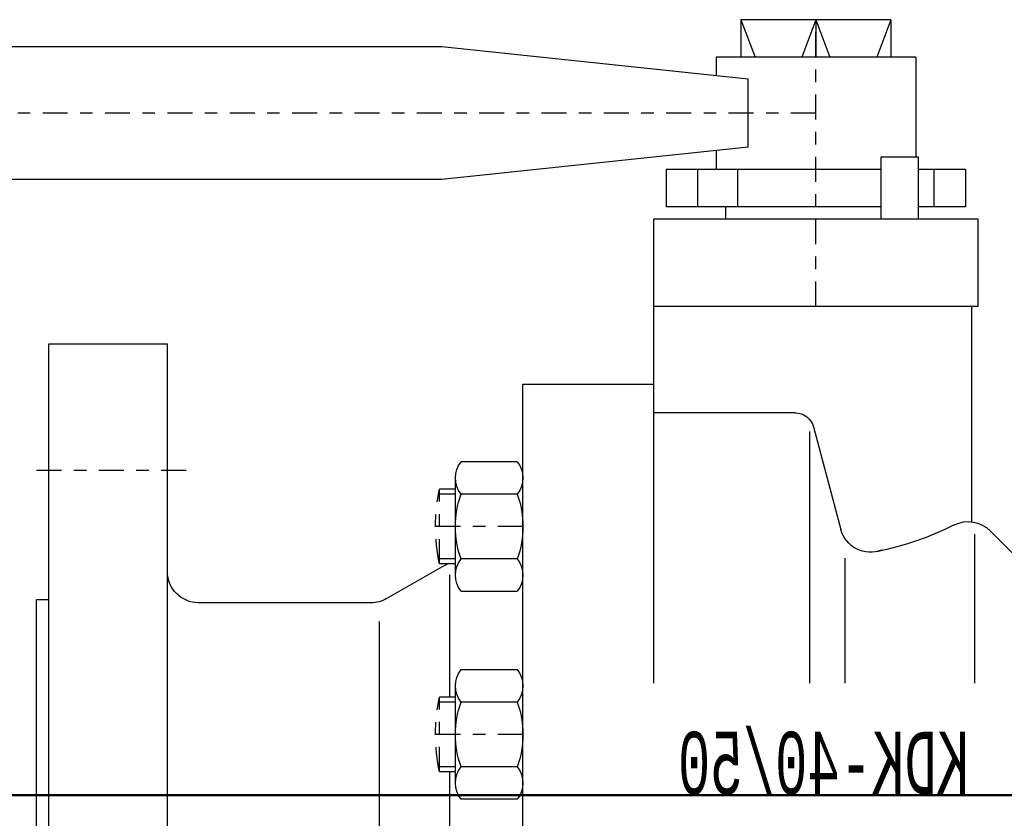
# Model space of a CAD drawing. Extents: x 33706 to 249013, y -74890 to 17912.
# Tile 282 of 288: x 185599.52 to 185607.42, y -36874.93 to -36868.52. Entities that reach past the tile are written whole.
import ezdxf
from ezdxf.enums import TextEntityAlignment as Align

# ---------------------------------------------------------------- set-up
doc = ezdxf.new("R2010")
doc.units = 0
doc.header["$MEASUREMENT"] = 0
doc.linetypes.add('DASHDOT', pattern=[8.5, 4, -2, 0.5, -2])
for name, color, linetype in [('gaz', 1, 'Continuous'), ('LC-002-002-----0', 2, 'DASHDOT'), ('LC-006-002-----0', 1, 'Continuous'), ('LC-007-002-----0', 1, 'Continuous'), ('LC-008-002-----0', 1, 'Continuous'), ('LC-009-002-----0', 1, 'Continuous'), ('LC-010-002-----0', 1, 'Continuous'), ('LC-012-002-----0', 1, 'Continuous'), ('LC-013-072-----0', 1, 'Continuous'), ('LC-015-002-----0', 1, 'Continuous'), ('LC-016-004-----0', 1, 'Continuous'), ('LC-017-002-----0', 1, 'Continuous'), ('LC-018-002-----0', 1, 'Continuous')]:
    doc.layers.add(name, color=color, linetype=linetype)
doc.layers.add('inst-gaz-rury', color=50, linetype='Continuous', lineweight=50)
doc.styles.add('LC-TXT-001-0', font='MONOTXT')

# ---------------------------------------------------------------- blocks, each defined once
blk = doc.blocks.new('kdk dn40 pn50')
at = {"layer": 'LC-002-002-----0', "color": 1}
for p, q in [((53.3, 54.22), (55.85, 54.22)), ((55.85, 42.22), (55.85, 54.22)), ((53.3, 42.22), (55.85, 42.22)), ((53.3, 20.88), (55.85, 20.88)), ((55.85, 8.88), (55.85, 20.88)), ((53.3, 8.88), (55.85, 8.88))]:
    blk.add_line(p, q, dxfattribs=at)
at = {"layer": 'LC-002-002-----0'}
for p, q in [((53.3, 53.42), (56.01, 53.42)), ((53.3, 43.02), (56.01, 43.02)), ((53.3, 20.08), (56.01, 20.08)), ((53.3, 9.68), (56.01, 9.68))]:
    blk.add_line(p, q, dxfattribs=at)
at = {"layer": 'LC-002-002-----0', "color": 1}
for centre in [(28.56, 48.22), (28.56, 14.88)]:
    blk.add_arc(centre, 27.94, 347.6016, 12.3984, dxfattribs=at)
at = {"layer": 'LC-006-002-----0'}
blk.add_arc((52.9, 37.5), 5, 60, 70.8585, dxfattribs=at)
at = {"layer": 'LC-007-002-----0'}
for p, q in [((-16.52, 129.5), (-14.27, 123.5)), ((-4.5, 129.5), (-6.75, 123.5)), ((-4.5, 129.5), (-2.25, 123.5)), ((7.52, 129.5), (5.27, 123.5)), ((55.5, 125.15), (341.06, 125.15)), ((55.5, 103.85), (341.06, 103.85)), ((-30.5, 83.5), (-30.5, 97.5)), ((21.5, 23.1), (21.5, 97.5)), ((-29.5, 48.98), (-29.5, 83.5)), ((99.5, -77.5), (99.5, 77.5)), ((118.5, -77.5), (118.5, 77.5)), ((21.5, 71), (42.5, 71)), ((42.5, -71), (42.5, 71)), ((-1.2, 66.45), (21.5, 66.45)), ((-3.5, 23.1), (-3.5, 63.45)), ((64.34, 36.67), (55.4, 41.83)), ((120.5, 36.5), (118.5, 36.5)), ((120.5, -36.5), (120.5, 36.5)), ((66.84, 36), (94.5, 36)), ((65.5, -33), (65.5, 33))]:
    blk.add_line(p, q, dxfattribs=at)
for centre, start, end in [((94.5, 41), 270, 0), ((66.84, 41), 240, 270)]:
    blk.add_arc(centre, 5, start, end, dxfattribs=at)
at = {"layer": 'LC-008-002-----0'}
for p, q in [((-4.5, 129.5), (-4.5, 123.5)), ((6.38, 119.96), (55.5, 125.15)), ((6.38, 109.04), (55.5, 103.85)), ((-30, 23.1), (-30, 47)), ((-9.13, 43.17), (-9.13, 23.1)), ((54.24, 40.5), (54.24, 20.88)), ((54.24, 8.88), (54.24, -20.02))]:
    blk.add_line(p, q, dxfattribs=at)
at = {"layer": 'LC-009-002-----0'}
for p, q in [((-4.1, 64.23), (-8.52, 47.73)), ((-36.04, 43.96), (-32.46, 47.54))]:
    blk.add_line(p, q, dxfattribs=at)
for centre, radius, start, end in [((-28.92, 44.01), 5, 63.4746, 135), ((-4.17, 93.59), 50.42, 243.4746, 258.4787), ((-13.26, 49), 4.91, 249.1681, 345)]:
    blk.add_arc(centre, radius, start, end, dxfattribs=at)
at = {"layer": 'LC-010-002-----0'}
for p, q in [((-16.52, 129.5), (-16.52, 123.5)), ((7.52, 129.5), (7.52, 123.5)), ((6.38, 109.04), (6.38, 119.96)), ((-14.94, 107.5), (-20.94, 107.5)), ((-23.46, 99.5), (-23.46, 105.5)), ((8.01, 99.5), (8.01, 105.5)), ((14.46, 99.5), (14.46, 105.5))]:
    blk.add_line(p, q, dxfattribs=at)
at = {"layer": 'LC-010-002-----0', "color": 2, "linetype": 'DASHDOT'}
for p, q in [((-4.5, 83.5), (-4.5, 129.5)), ((-4.5, 114.5), (345.5, 114.5)), ((120.5, 57.25), (96.5, 57.25)), ((42.5, 48.22), (56.5, 48.22)), ((42.5, 14.88), (56.5, 14.88))]:
    blk.add_line(p, q, dxfattribs=at)
at = {"layer": 'LC-010-002-----0'}
blk.add_arc((-1.2, 63.45), 3, 90, 165, dxfattribs=at)
at = {"layer": 'LC-012-002-----0'}
blk.add_line((-30.5, 83.5), (21.5, 83.5), dxfattribs=at)
at = {"layer": 'LC-013-072-----0'}
for p, q in [((43.39, 58.62), (52.41, 58.62)), ((53.3, 40.43), (53.3, 56.02)), ((43.39, 53.42), (52.41, 53.42)), ((43.39, 43.03), (52.41, 43.03)), ((43.39, 37.83), (52.41, 37.83)), ((43.39, 25.27), (52.41, 25.27)), ((53.3, 7.09), (53.3, 22.68)), ((43.39, 20.08), (52.41, 20.08)), ((43.39, 9.69), (52.41, 9.69)), ((43.39, 4.49), (52.41, 4.49))]:
    blk.add_line(p, q, dxfattribs=at)
for centre, radius, start, end in [((46.74, 56.02), 4.24, 142.2366, 217.7634), ((49.06, 56.02), 4.24, 322.2366, 37.7634), ((58.14, 48.22), 15.64, 160.5914, 199.4086), ((37.66, 48.22), 15.64, 340.5914, 19.4086), ((46.74, 40.43), 4.24, 142.2366, 217.7634), ((49.06, 40.43), 4.24, 322.2366, 37.7634), ((46.74, 22.68), 4.24, 142.2366, 217.7634), ((49.06, 22.68), 4.24, 322.2366, 37.7634), ((58.14, 14.88), 15.64, 160.5914, 199.4086), ((37.66, 14.88), 15.64, 340.5914, 19.4086), ((46.74, 7.09), 4.24, 142.2366, 217.7634), ((49.06, 7.09), 4.24, 322.2366, 37.7634)]:
    blk.add_arc(centre, radius, start, end, dxfattribs=at)
at = {"layer": 'LC-015-002-----0'}
blk.add_line((118.5, 77.5), (99.5, 77.5), dxfattribs=at)
at = {"layer": 'LC-017-002-----0'}
for p, q in [((-16.52, 129.5), (7.52, 129.5)), ((-20.5, 123.5), (-20.5, 107.5)), ((-20.5, 123.5), (11.5, 123.5)), ((11.5, 123.5), (11.5, 120.5)), ((11.5, 108.5), (11.5, 105.5)), ((-28.5, 105.5), (-20.94, 105.5)), ((-28.5, 105.5), (-28.5, 99.5)), ((-14.94, 105.5), (19.5, 105.5)), ((19.5, 105.5), (19.5, 99.5)), ((-28.5, 99.5), (-20.94, 99.5)), ((-14.94, 99.5), (19.5, 99.5)), ((10, 99.5), (10, 97.5)), ((-30.5, 97.5), (21.5, 97.5))]:
    blk.add_line(p, q, dxfattribs=at)
at = {"layer": 'LC-018-002-----0'}
for p, q in [((-20.94, 97.5), (-20.94, 107.5)), ((-14.94, 97.5), (-14.94, 107.5))]:
    blk.add_line(p, q, dxfattribs=at)
at = {"layer": 'LC-016-004-----0', "style": 'LC-TXT-001-0', "width": 0.6}
blk.add_text('KDK-40/50', height=10, dxfattribs=at).set_placement((-5.73, 5.31), align=Align.CENTER)

msp = doc.modelspace()

# ---------------------------------------------------------------- linework, layer by layer
at = {"layer": 'gaz', "linetype": 'Continuous'}
msp.add_line((185587.591, -36874.7418), (185617.9826, -36874.7418), dxfattribs=at)
at = {"layer": 'inst-gaz-rury', "ltscale": 50}
msp.add_line((185587.591, -36874.7418), (185617.9826, -36874.7418), dxfattribs=at)

# ---------------------------------------------------------------- block references
at = {"layer": 'gaz', "linetype": 'Continuous', "xscale": -0.05, "yscale": 0.05}
msp.add_blockref('kdk dn40 pn50', (185605.6801, -36874.998), dxfattribs=at)

doc.saveas('drawing.dxf')
